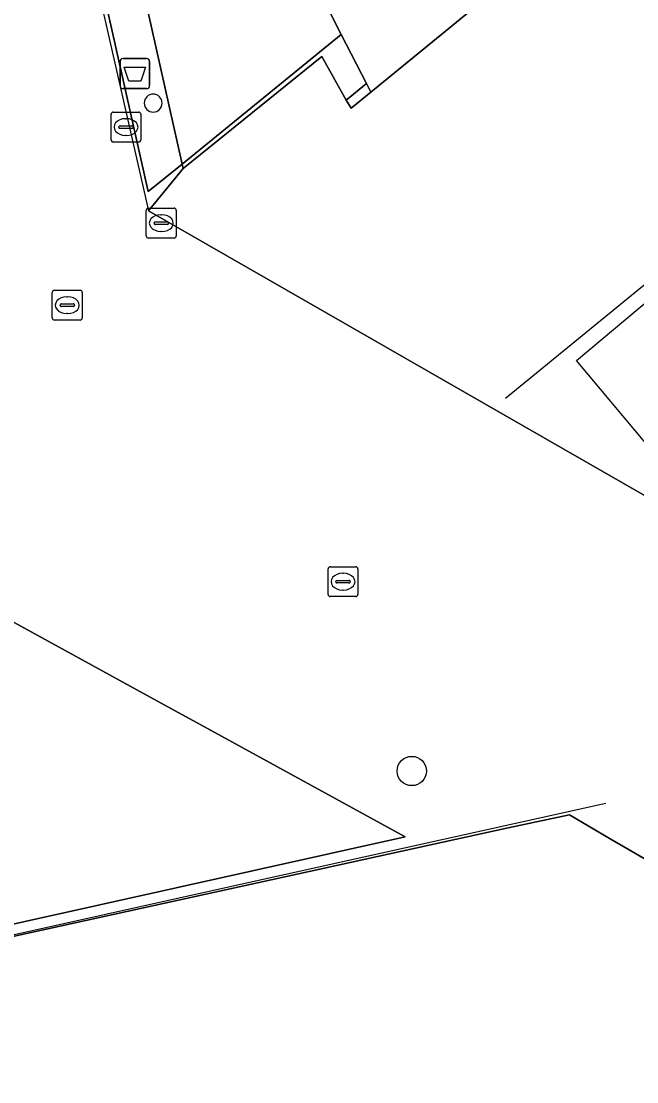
# Model space of a CAD drawing. Extents: x 160806 to 161707, y 383696 to 384148.
# Drawn here: x 161413.32 to 161433.89, y 383829.94 to 383865.37 of the extents above; entities that cross this region are included whole.
import ezdxf

# ---------------------------------------------------------------- set-up
doc = ezdxf.new("R2010")
doc.units = 0
for name, color, linetype in [('IMGEO_Afvalbak', 7, 'Continuous'), ('IMGEO_Boom', 7, 'Continuous'), ('IMGEO_Brandkraan', 7, 'Continuous'), ('IMGEO_Hek', 7, 'Continuous'), ('IMGEO_Kolk', 7, 'Continuous'), ('IMGEO_Lijnafwatering', 7, 'Continuous'), ('IMGEO_Muur', 7, 'Continuous'), ('IMGEO_Pand', 7, 'Continuous'), ('IMGEO_Pand_overbouw', 7, 'Continuous'), ('IMGEO_Pand_vergunning_verleend', 7, 'Continuous'), ('IMGEO_Rijbaan_lokaal_open', 7, 'Continuous'), ('IMGEO_Rioolput', 7, 'Continuous'), ('IMGEO_Voetgangersgebied_open', 7, 'Continuous'), ('IMGEO_Voetpad_gesloten', 7, 'Continuous'), ('IMGEO_Voetpad_open', 7, 'Continuous')]:
    doc.layers.add(name, color=color, linetype=linetype)

msp = doc.modelspace()

# ---------------------------------------------------------------- linework, layer by layer
at = {"layer": 'IMGEO_Afvalbak'}
for p, q in [((161416.625, 383863.221), (161416.625, 383864.021)), ((161416.625, 383864.021), (161416.625, 383863.221)), ((161416.725, 383864.121), (161417.515, 383864.121)), ((161417.515, 383864.121), (161416.725, 383864.121)), ((161417.615, 383864.021), (161417.615, 383863.221)), ((161417.615, 383863.221), (161417.615, 383864.021)), ((161417.515, 383863.121), (161416.725, 383863.121)), ((161416.725, 383863.121), (161417.515, 383863.121))]:
    msp.add_line(p, q, dxfattribs=at)
msp.add_lwpolyline([(161416.768, 383863.835), (161417.472, 383863.835), (161417.323, 383863.365), (161416.917, 383863.365), (161416.768, 383863.835)], dxfattribs=at)
for centre, start, end in [((161416.725, 383864.021), 90, 180), ((161416.725, 383864.021), 90, 180), ((161417.515, 383864.021), 0, 90), ((161417.515, 383864.021), 360, 90), ((161416.725, 383863.221), 180, 270), ((161416.725, 383863.221), 180, 270), ((161417.515, 383863.221), 270, 0), ((161417.515, 383863.221), 270, 0)]:
    msp.add_arc(centre, 0.1, start, end, dxfattribs=at)
at = {"layer": 'IMGEO_Boom'}
msp.add_circle((161426.373, 383840.324), 0.489, dxfattribs=at)
at = {"layer": 'IMGEO_Brandkraan'}
for p, q in [((161423.575, 383846.223), (161423.575, 383847.075)), ((161423.65, 383847.149), (161424.502, 383847.149)), ((161424.063, 383846.929), (161424.088, 383846.929)), ((161424.576, 383847.075), (161424.576, 383846.223)), ((161423.834, 383846.643), (161423.834, 383846.655)), ((161424.272, 383846.606), (161423.874, 383846.606)), ((161423.877, 383846.692), (161424.275, 383846.692)), ((161424.318, 383846.655), (161424.318, 383846.643)), ((161424.086, 383846.369), (161424.061, 383846.369)), ((161424.502, 383846.149), (161423.65, 383846.149))]:
    msp.add_line(p, q, dxfattribs=at)
for points in [[(161423.575, 383846.223), (161423.575, 383847.075)], [(161423.65, 383847.149), (161424.502, 383847.149)], [(161424.576, 383847.075), (161424.576, 383846.223)], [(161424.502, 383846.149), (161423.65, 383846.149)]]:
    msp.add_lwpolyline(points, dxfattribs=at)
for centre, radius, start, end in [((161423.652, 383847.073), 0.0765, 91.552, 178.448), ((161423.652, 383847.073), 0.0765, 91.552, 178.448), ((161424.5, 383847.073), 0.0765, 1.552, 88.448), ((161424.5, 383847.073), 0.0765, 1.552, 88.448), ((161423.874, 383846.652), 0.0403, 85.8775, 175.7526), ((161423.871, 383846.642), 0.0366, 178.938, 274.7102), ((161424.275, 383846.649), 0.043, 264.8664, 352.4533), ((161424.279, 383846.654), 0.0386, 1.7309, 96.639), ((161423.652, 383846.225), 0.0765, 181.552, 268.448), ((161423.652, 383846.225), 0.0765, 181.552, 268.448), ((161424.5, 383846.225), 0.0765, 271.552, 358.448), ((161424.5, 383846.225), 0.0765, 271.552, 358.448)]:
    msp.add_arc(centre, radius, start, end, dxfattribs=at)
for centre, major_axis, ratio, start_param, end_param in [((161424.062, 383846.649), (-0.387, 0.002), 0.722429, 4.712389, 7.853982), ((161424.087, 383846.649), (-0.39, 0.002), 0.717154, 1.570796, 4.712389)]:
    msp.add_ellipse(centre, major_axis=major_axis, ratio=ratio, start_param=start_param, end_param=end_param, dxfattribs=at)
at = {"layer": 'IMGEO_Hek'}
for points in [[(161418.7, 383860.601), (161410.296, 383898.071)], [(161424.185, 383862.737), (161423.37, 383864.191), (161418.734, 383860.447)], [(161418.734, 383860.447), (161418.7, 383860.601)]]:
    msp.add_lwpolyline(points, dxfattribs=at)
at = {"layer": 'IMGEO_Kolk'}
for p, q in [((161416.324, 383861.41), (161416.324, 383862.262)), ((161416.399, 383862.336), (161417.251, 383862.336)), ((161417.325, 383862.262), (161417.325, 383861.41)), ((161416.583, 383861.83), (161416.583, 383861.842)), ((161417.021, 383861.793), (161416.623, 383861.793)), ((161416.626, 383861.879), (161417.024, 383861.879)), ((161416.812, 383862.116), (161416.837, 383862.116)), ((161417.067, 383861.842), (161417.067, 383861.83)), ((161416.835, 383861.556), (161416.81, 383861.556)), ((161417.251, 383861.336), (161416.399, 383861.336)), ((161417.503, 383858.201), (161417.503, 383859.053)), ((161417.578, 383859.127), (161418.43, 383859.127)), ((161418.504, 383859.053), (161418.504, 383858.201)), ((161417.762, 383858.621), (161417.762, 383858.633)), ((161417.805, 383858.67), (161418.203, 383858.67)), ((161417.991, 383858.907), (161418.016, 383858.907)), ((161418.246, 383858.633), (161418.246, 383858.621)), ((161418.2, 383858.584), (161417.802, 383858.584)), ((161418.014, 383858.347), (161417.989, 383858.347)), ((161418.43, 383858.127), (161417.578, 383858.127))]:
    msp.add_line(p, q, dxfattribs=at)
for points in [[(161416.324, 383861.41), (161416.324, 383862.262)], [(161416.399, 383862.336), (161417.251, 383862.336)], [(161417.325, 383862.262), (161417.325, 383861.41)], [(161417.251, 383861.336), (161416.399, 383861.336)], [(161417.503, 383858.201), (161417.503, 383859.053)], [(161417.578, 383859.127), (161418.43, 383859.127)], [(161418.504, 383859.053), (161418.504, 383858.201)], [(161418.43, 383858.127), (161417.578, 383858.127)]]:
    msp.add_lwpolyline(points, dxfattribs=at)
for centre, radius, start, end in [((161416.401, 383862.26), 0.0765, 91.552, 178.448), ((161416.401, 383862.26), 0.0765, 91.552, 178.448), ((161417.249, 383862.26), 0.0765, 1.552, 88.448), ((161417.249, 383862.26), 0.0765, 1.552, 88.448), ((161416.623, 383861.839), 0.0403, 85.8775, 175.7526), ((161416.62, 383861.829), 0.0366, 178.938, 274.7102), ((161417.024, 383861.836), 0.043, 264.8664, 352.4533), ((161417.028, 383861.841), 0.0386, 1.7309, 96.639), ((161416.401, 383861.412), 0.0765, 181.552, 268.448), ((161416.401, 383861.412), 0.0765, 181.552, 268.448), ((161417.249, 383861.412), 0.0765, 271.552, 358.448), ((161417.249, 383861.412), 0.0765, 271.552, 358.448), ((161417.58, 383859.051), 0.0765, 91.552, 178.448), ((161417.58, 383859.051), 0.0765, 91.552, 178.448), ((161418.428, 383859.051), 0.0765, 1.552, 88.448), ((161418.428, 383859.051), 0.0765, 1.552, 88.448), ((161417.802, 383858.63), 0.0403, 85.8775, 175.7526), ((161417.799, 383858.62), 0.0366, 178.938, 274.7102), ((161418.203, 383858.627), 0.043, 264.8664, 352.4533), ((161418.207, 383858.632), 0.0386, 1.7309, 96.639), ((161417.58, 383858.203), 0.0765, 181.552, 268.448), ((161417.58, 383858.203), 0.0765, 181.552, 268.448), ((161418.428, 383858.203), 0.0765, 271.552, 358.448), ((161418.428, 383858.203), 0.0765, 271.552, 358.448)]:
    msp.add_arc(centre, radius, start, end, dxfattribs=at)
for centre, major_axis, ratio, start_param, end_param in [((161416.811, 383861.836), (-0.387, 0.002), 0.722429, 4.712389, 7.853982), ((161416.836, 383861.836), (-0.39, 0.002), 0.717154, 1.570796, 4.712389), ((161417.99, 383858.627), (-0.387, 0.002), 0.722429, 4.712389, 7.853982), ((161418.015, 383858.627), (-0.39, 0.002), 0.717154, 1.570796, 4.712389)]:
    msp.add_ellipse(centre, major_axis=major_axis, ratio=ratio, start_param=start_param, end_param=end_param, dxfattribs=at)
at = {"layer": 'IMGEO_Lijnafwatering'}
for points in [[(161446.281, 383866.489), (161429.508, 383852.763)], [(161419.351, 383836.25), (161432.862, 383839.245)], [(161406.432, 383833.386), (161419.351, 383836.25)]]:
    msp.add_lwpolyline(points, dxfattribs=at)
at = {"layer": 'IMGEO_Muur'}
msp.add_lwpolyline([(161424.344, 383862.463), (161425.009, 383863.006), (161424.864, 383863.286), (161424.185, 383862.737)], close=True, dxfattribs=at)
at = {"layer": 'IMGEO_Pand'}
for points in [[(161421.322, 383870.26), (161424.012, 383864.925), (161424.864, 383863.286), (161425.009, 383863.006), (161430.482, 383867.488)], [(161438.695, 383834.766), (161432.999, 383838.061), (161431.64, 383838.863), (161429.594, 383838.43), (161405.826, 383833.211), (161390.937, 383829.942)]]:
    msp.add_lwpolyline(points, dxfattribs=at)
for start, end in [(90, 270), (270, 90)]:
    msp.add_arc((161417.733, 383862.636), 0.3, start, end, dxfattribs=at)
at = {"layer": 'IMGEO_Pand_overbouw'}
for points in [[(161576.544, 383863.524), (161556.299, 383953.974), (161403.923, 383918.874), (161417.58, 383859.039), (161456.542, 383836.683)], [(161405.973, 383899.115), (161408.052, 383894.445), (161409.909, 383889.683), (161411.541, 383884.838), (161412.522, 383881.497), (161413.685, 383876.957), (161417.567, 383859.679), (161418.7, 383860.601), (161424.012, 383864.925), (161421.322, 383870.26), (161418.342, 383876.968), (161415.742, 383883.762), (161414.609, 383887.201), (161413.557, 383890.652), (161411.798, 383897.366), (161410.827, 383897.586), (161410.742, 383897.964), (161410.296, 383898.071), (161408.481, 383898.51)]]:
    msp.add_lwpolyline(points, close=True, dxfattribs=at)
at = {"layer": 'IMGEO_Pand_vergunning_verleend'}
msp.add_lwpolyline([(161431.877, 383854.037), (161441.49, 383862.083), (161443.842, 383859.273), (161434.229, 383851.226)], close=True, dxfattribs=at)
at = {"layer": 'IMGEO_Rijbaan_lokaal_open'}
for points in [[(161455.886, 383837.059), (161417.58, 383859.039), (161418.734, 383860.447), (161418.7, 383860.601), (161417.567, 383859.679), (161413.685, 383876.957)], [(161400.689, 383875.179), (161403.061, 383863.005), (161411.478, 383846.162), (161418.448, 383842.342), (161419.198, 383841.931), (161426.148, 383838.123), (161405.74, 383833.578), (161405.826, 383833.211), (161429.594, 383838.43), (161431.64, 383838.863), (161432.999, 383838.061), (161438.695, 383834.766)]]:
    msp.add_lwpolyline(points, dxfattribs=at)
at = {"layer": 'IMGEO_Rioolput'}
for p, q in [((161414.362, 383855.459), (161414.362, 383856.311)), ((161414.437, 383856.385), (161415.289, 383856.385)), ((161414.85, 383856.165), (161414.875, 383856.165)), ((161415.363, 383856.311), (161415.363, 383855.459)), ((161414.621, 383855.879), (161414.621, 383855.891)), ((161415.059, 383855.842), (161414.661, 383855.842)), ((161414.664, 383855.928), (161415.062, 383855.928)), ((161415.105, 383855.891), (161415.105, 383855.879)), ((161414.873, 383855.605), (161414.848, 383855.605)), ((161415.289, 383855.385), (161414.437, 383855.385))]:
    msp.add_line(p, q, dxfattribs=at)
for points in [[(161414.362, 383855.459), (161414.362, 383856.311)], [(161414.437, 383856.385), (161415.289, 383856.385)], [(161415.363, 383856.311), (161415.363, 383855.459)], [(161415.289, 383855.385), (161414.437, 383855.385)]]:
    msp.add_lwpolyline(points, dxfattribs=at)
for centre, radius, start, end in [((161414.439, 383856.309), 0.0765, 91.552, 178.448), ((161414.439, 383856.309), 0.0765, 91.552, 178.448), ((161415.287, 383856.309), 0.0765, 1.552, 88.448), ((161415.287, 383856.309), 0.0765, 1.552, 88.448), ((161414.661, 383855.888), 0.0403, 85.8775, 175.7526), ((161414.658, 383855.878), 0.0366, 178.938, 274.7102), ((161415.062, 383855.885), 0.043, 264.8664, 352.4533), ((161415.066, 383855.89), 0.0386, 1.7309, 96.639), ((161414.439, 383855.461), 0.0765, 181.552, 268.448), ((161414.439, 383855.461), 0.0765, 181.552, 268.448), ((161415.287, 383855.461), 0.0765, 271.552, 358.448), ((161415.287, 383855.461), 0.0765, 271.552, 358.448)]:
    msp.add_arc(centre, radius, start, end, dxfattribs=at)
for centre, major_axis, ratio, start_param, end_param in [((161414.849, 383855.885), (-0.387, 0.002), 0.722429, 4.712389, 7.853982), ((161414.874, 383855.885), (-0.39, 0.002), 0.717154, 1.570796, 4.712389)]:
    msp.add_ellipse(centre, major_axis=major_axis, ratio=ratio, start_param=start_param, end_param=end_param, dxfattribs=at)
at = {"layer": 'IMGEO_Voetgangersgebied_open'}
for points in [[(161430.482, 383867.488), (161425.009, 383863.006), (161424.344, 383862.463), (161424.185, 383862.737), (161423.37, 383864.191), (161418.734, 383860.447), (161417.58, 383859.039), (161455.886, 383837.059), (161459.23, 383837.816), (161454.467, 383859.266), (161454.649, 383859.314), (161452.306, 383869.965)], [(161390.704, 383830.974), (161390.863, 383830.269), (161390.937, 383829.942), (161405.826, 383833.211), (161405.74, 383833.578), (161426.148, 383838.123), (161419.198, 383841.931), (161418.448, 383842.342), (161411.478, 383846.162), (161403.061, 383863.005)]]:
    msp.add_lwpolyline(points, dxfattribs=at)
at = {"layer": 'IMGEO_Voetpad_gesloten'}
msp.add_lwpolyline([(161424.012, 383864.925), (161423.289, 383864.336), (161418.7, 383860.601), (161418.734, 383860.447), (161423.37, 383864.191), (161424.185, 383862.737), (161424.864, 383863.286)], close=True, dxfattribs=at)
at = {"layer": 'IMGEO_Voetpad_open'}
msp.add_lwpolyline([(161411.541, 383884.838), (161412.522, 383881.497), (161413.685, 383876.957), (161417.567, 383859.679), (161418.7, 383860.601), (161410.296, 383898.071), (161408.481, 383898.51), (161405.973, 383899.115)], dxfattribs=at)
msp.add_lwpolyline([(161415.742, 383883.762), (161414.609, 383887.201), (161413.557, 383890.652), (161411.798, 383897.366), (161410.827, 383897.586), (161410.742, 383897.964), (161410.296, 383898.071), (161418.7, 383860.601), (161423.289, 383864.336), (161424.012, 383864.925), (161421.322, 383870.26), (161418.342, 383876.968)], close=True, dxfattribs=at)
for start, end in [(90, 270), (270, 90)]:
    msp.add_arc((161417.733, 383862.636), 0.3, start, end, dxfattribs=at)

doc.saveas('drawing.dxf')
